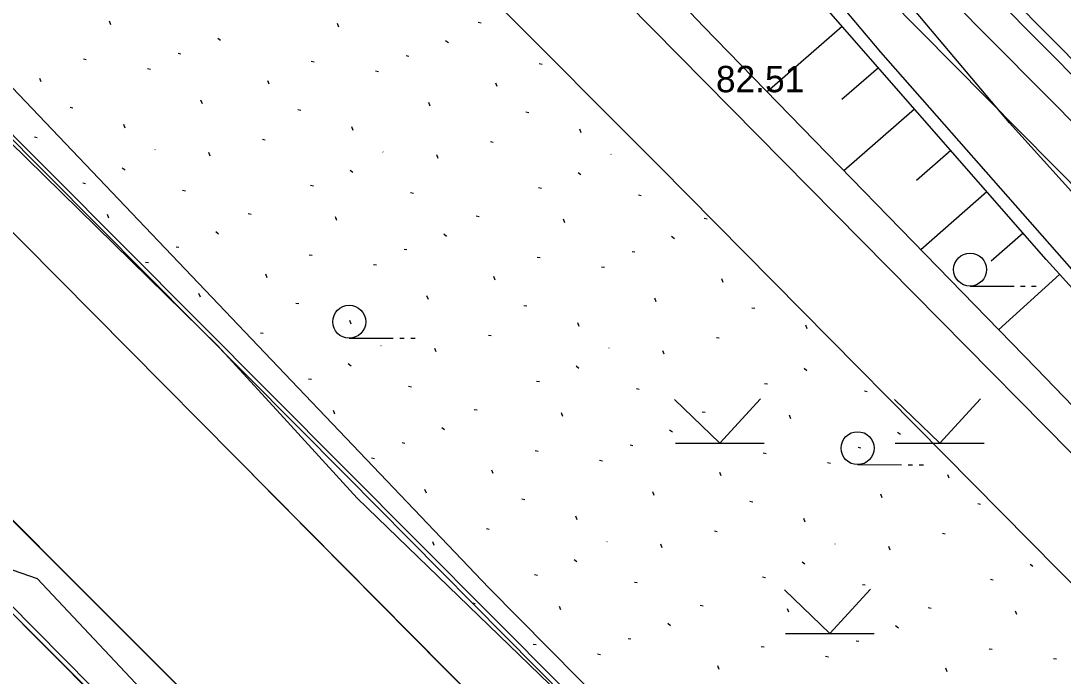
# Model space of a CAD drawing. Extents: x 412225 to 413380, y 4456471 to 4457189.
# Drawn here: x 412270.91 to 412318.31, y 4457020.97 to 4457050.79 of the extents above; entities that cross this region are included whole.
import ezdxf

# ---------------------------------------------------------------- set-up
doc = ezdxf.new("R2010")
doc.units = 0
for name, color, linetype in [('0_HALİHAZIR', 7, 'Continuous'), ('0_KADASTRO', 7, 'Continuous'), ('ADA_KOCEPHE', 7, 'Continuous'), ('KALDIRIM', 7, 'Continuous'), ('Level 41', 7, 'Continuous'), ('Level 62', 7, 'Continuous'), ('PL_ORGANIZE_SANAYI', 7, 'Continuous')]:
    doc.layers.add(name, color=color, linetype=linetype)

msp = doc.modelspace()

# ---------------------------------------------------------------- linework, layer by layer
at = {"layer": '0_HALİHAZIR'}
for p, q in [((412308.264, 4457050.538), (412304.853, 4457047.557)), ((412309.91, 4457048.656), (412308.254, 4457047.209)), ((412311.555, 4457046.774), (412308.345, 4457043.968)), ((412313.2, 4457044.892), (412311.646, 4457043.533)), ((412314.846, 4457043.009), (412311.837, 4457040.379)), ((412316.491, 4457041.127), (412315.037, 4457039.856)), ((412318.149, 4457039.256), (412315.378, 4457036.74)), ((412314.08, 4457038.723), (412316.08, 4457038.723)), ((412316.38, 4457038.723), (412316.58, 4457038.723)), ((412316.88, 4457038.723), (412317.08, 4457038.723)), ((412285.844, 4457036.35), (412287.844, 4457036.35)), ((412288.144, 4457036.35), (412288.344, 4457036.35)), ((412288.644, 4457036.35), (412288.844, 4457036.35)), ((412302.7, 4457031.577), (412300.64, 4457033.567)), ((412302.7, 4457031.577), (412304.55, 4457033.588)), ((412312.7, 4457031.578), (412310.64, 4457033.568)), ((412312.7, 4457031.578), (412314.55, 4457033.588)), ((412300.68, 4457031.577), (412304.72, 4457031.577)), ((412310.68, 4457031.578), (412314.72, 4457031.578)), ((412308.964, 4457030.599), (412310.964, 4457030.598)), ((412311.264, 4457030.598), (412311.464, 4457030.598)), ((412311.764, 4457030.598), (412311.964, 4457030.598)), ((412307.7, 4457022.917), (412305.64, 4457024.907)), ((412307.7, 4457022.917), (412309.55, 4457024.927)), ((412305.68, 4457022.917), (412309.72, 4457022.917))]:
    msp.add_line(p, q, dxfattribs=at)
for points in [[(412351.735, 4457006.672), (412347.849, 4457011.32), (412341.623, 4457017.895), (412333.635, 4457026.498), (412323.49, 4457037.722), (412315.871, 4457046.158), (412310.317, 4457052.746), (412305.03, 4457059.403), (412299.106, 4457067.044), (412295.708, 4457071.305), (412293.376, 4457074.019), (412287.523, 4457079.902), (412283.791, 4457083.649)], [(412342.891, 4456976.508), (412342.881, 4456977.71), (412343.027, 4456978.017), (412345.459, 4456978.924), (412347.817, 4456980.149), (412349.778, 4456981.579), (412350.929, 4456982.72), (412352.097, 4456984.526), (412352.784, 4456986.338), (412353.602, 4456990.27), (412353.712, 4456992.353), (412353.563, 4456995.818), (412352.964, 4456999.529), (412352.678, 4457001.467), (412352.239, 4457002.6), (412345.8, 4457009.503), (412336.427, 4457020.352), (412326.733, 4457030.385), (412310.025, 4457049.368), (412301.571, 4457059.41), (412289.898, 4457071.526), (412283.72, 4457077.579)], [(412350.236, 4456982.813), (412352.165, 4456986.076), (412352.824, 4456988.759), (412353.19, 4456992.178), (412352.696, 4456997.178), (412351.773, 4457001.405), (412350.681, 4457003.126), (412346.581, 4457007.762), (412337.93, 4457017.574), (412329.084, 4457027.211), (412317.536, 4457039.931), (412300.085, 4457059.896), (412285.315, 4457075.319), (412283.712, 4457076.865)], [(412245.481, 4457073.011), (412261.434, 4457057.293), (412283.218, 4457034.418)], [(412279.866, 4457036.012), (412267.233, 4457048.404), (412245.451, 4457070.384)], [(412283.628, 4457069.679), (412285.14, 4457068.173), (412301.974, 4457050.515), (412317.09, 4457034.982), (412326.73, 4457024.988), (412340.865, 4457009.45), (412348.223, 4457001.74), (412349.801, 4456999.069), (412350.595, 4456996.253), (412351.295, 4456991.299), (412351.354, 4456988.227), (412350.836, 4456985.074), (412350.236, 4456982.813)], [(412279.866, 4457036.012), (412283.195, 4457032.373)], [(412283.218, 4457034.418), (412292.192, 4457024.994), (412307.204, 4457009.817), (412325.383, 4457026.822)], [(412283.195, 4457032.373), (412286.213, 4457029.072), (412314.313, 4457001.883)], [(412269.06, 4457025.622), (412282.953, 4457011.57)], [(412269.405, 4457025.577), (412270.172, 4457025.942), (412271.656, 4457025.414), (412279.189, 4457017.393)]]:
    msp.add_lwpolyline(points, dxfattribs=at)
for centre in [(412314.08, 4457039.473), (412285.844, 4457037.1), (412308.964, 4457031.349)]:
    msp.add_circle(centre, 0.75, dxfattribs=at)
at = {"layer": '0_KADASTRO'}
for points in [[(412245.621, 4457084.985), (412262.788, 4457087.767), (412498.109, 4456849.333), (412486.377, 4456828.685), (412245.456, 4457070.818)], [(412245.204, 4457049.185), (412264.2, 4457030.16), (412335.02, 4456959.17), (412243.099, 4456868.152)]]:
    msp.add_lwpolyline(points, dxfattribs=at)
at = {"layer": 'ADA_KOCEPHE'}
for p, q in [((412245.779, 4457098.589), (412299.933, 4457044.174)), ((412285.694, 4457030.12), (412245.454, 4457070.642)), ((412299.933, 4457044.174), (412519.643, 4456821.8)), ((412299.933, 4457044.174), (412507.885, 4456833.7)), ((412264.2, 4457030.16), (412335.02, 4456959.17)), ((412264.2, 4457030.16), (412335.02, 4456959.17)), ((412494.937, 4456818.806), (412285.694, 4457030.12)), ((412511.712, 4456801.864), (412285.694, 4457030.12))]:
    msp.add_line(p, q, dxfattribs=at)
at = {"layer": 'KALDIRIM'}
for p, q in [((412272.318, 4457095.296), (412413.048, 4456952.849)), ((412271.251, 4457094.241), (412411.981, 4456951.795)), ((412269.828, 4457092.836), (412410.559, 4456950.389)), ((412509.598, 4456799.736), (412281.429, 4457030.164))]:
    msp.add_line(p, q, dxfattribs=at)
for points in [[(412245.253, 4457053.382), (412266.323, 4457032.279), (412337.147, 4456961.286), (412407.492, 4456890.39), (412481.052, 4456815.891), (412505.085, 4456791.687), (412506.388, 4456790.112), (412510.321, 4456783.97), (412512.973, 4456779.772), (412515.575, 4456774.629), (412518.184, 4456768.139), (412527.355, 4456723.622)], [(412492.963, 4456816.536), (412269.398, 4457042.314)], [(412268.299, 4457030.299), (412337.147, 4456961.286), (412407.492, 4456890.39), (412481.052, 4456815.891), (412505.085, 4456791.687), (412506.388, 4456790.112), (412510.321, 4456783.97), (412512.973, 4456779.772), (412515.575, 4456774.629), (412518.037, 4456768.506)]]:
    msp.add_lwpolyline(points, dxfattribs=at)
at = {"layer": 'Level 41'}
for p, q in [((412275.009, 4457050.617), (412274.946, 4457050.78)), ((412275.009, 4457050.617), (412274.946, 4457050.78)), ((412291.713, 4457050.726), (412291.838, 4457050.7)), ((412291.713, 4457050.726), (412291.838, 4457050.7)), ((412285.376, 4457050.511), (412285.313, 4457050.674)), ((412285.376, 4457050.511), (412285.313, 4457050.674)), ((412279.862, 4457050.009), (412279.988, 4457049.909)), ((412279.862, 4457050.009), (412279.988, 4457049.909)), ((412290.23, 4457049.903), (412290.356, 4457049.802)), ((412290.23, 4457049.903), (412290.356, 4457049.802)), ((412278.06, 4457049.322), (412278.186, 4457049.297)), ((412278.06, 4457049.322), (412278.186, 4457049.297)), ((412273.753, 4457049.062), (412273.879, 4457049.037)), ((412273.753, 4457049.062), (412273.879, 4457049.037)), ((412284.12, 4457048.956), (412284.246, 4457048.931)), ((412284.12, 4457048.956), (412284.246, 4457048.931)), ((412288.428, 4457049.216), (412288.554, 4457049.191)), ((412288.428, 4457049.216), (412288.554, 4457049.191)), ((412294.488, 4457048.85), (412294.614, 4457048.825)), ((412294.488, 4457048.85), (412294.614, 4457048.825)), ((412276.677, 4457048.622), (412276.803, 4457048.597)), ((412276.677, 4457048.622), (412276.803, 4457048.597)), ((412287.045, 4457048.516), (412287.171, 4457048.491)), ((412287.045, 4457048.516), (412287.171, 4457048.491)), ((412271.839, 4457048.013), (412271.774, 4457048.176)), ((412271.839, 4457048.013), (412271.774, 4457048.176)), ((412282.206, 4457047.907), (412282.142, 4457048.069)), ((412282.206, 4457047.907), (412282.142, 4457048.069)), ((412292.573, 4457047.801), (412292.509, 4457047.963)), ((412292.573, 4457047.801), (412292.509, 4457047.963)), ((412279.166, 4457047.023), (412279.102, 4457047.187)), ((412279.166, 4457047.023), (412279.102, 4457047.187)), ((412289.533, 4457046.917), (412289.47, 4457047.081)), ((412289.533, 4457046.917), (412289.47, 4457047.081)), ((412273.146, 4457046.864), (412273.272, 4457046.839)), ((412273.146, 4457046.864), (412273.272, 4457046.839)), ((412283.513, 4457046.758), (412283.639, 4457046.733)), ((412283.513, 4457046.758), (412283.639, 4457046.733)), ((412293.881, 4457046.652), (412294.007, 4457046.627)), ((412293.881, 4457046.652), (412294.007, 4457046.627)), ((412275.658, 4457045.91), (412275.596, 4457046.072)), ((412275.658, 4457045.91), (412275.596, 4457046.072)), ((412286.026, 4457045.804), (412285.964, 4457045.965)), ((412286.026, 4457045.804), (412285.964, 4457045.965)), ((412271.528, 4457045.513), (412271.654, 4457045.487)), ((412271.528, 4457045.513), (412271.654, 4457045.487)), ((412296.393, 4457045.697), (412296.331, 4457045.859)), ((412296.393, 4457045.697), (412296.331, 4457045.859)), ((412281.896, 4457045.407), (412282.022, 4457045.381)), ((412281.896, 4457045.407), (412282.022, 4457045.381)), ((412292.263, 4457045.301), (412292.389, 4457045.275)), ((412292.263, 4457045.301), (412292.389, 4457045.275)), ((412277.006, 4457044.932), (412277.015, 4457044.93)), ((412277.006, 4457044.932), (412277.015, 4457044.93)), ((412279.523, 4457044.637), (412279.46, 4457044.8)), ((412279.523, 4457044.637), (412279.46, 4457044.8)), ((412287.374, 4457044.826), (412287.382, 4457044.824)), ((412287.374, 4457044.826), (412287.382, 4457044.824)), ((412289.89, 4457044.531), (412289.827, 4457044.694)), ((412289.89, 4457044.531), (412289.827, 4457044.694)), ((412297.741, 4457044.72), (412297.75, 4457044.718)), ((412297.741, 4457044.72), (412297.75, 4457044.718)), ((412275.523, 4457044.108), (412275.649, 4457044.009)), ((412275.523, 4457044.108), (412275.649, 4457044.009)), ((412285.89, 4457044.002), (412286.016, 4457043.903)), ((412285.89, 4457044.002), (412286.016, 4457043.903)), ((412296.258, 4457043.896), (412296.384, 4457043.796)), ((412296.258, 4457043.896), (412296.384, 4457043.796)), ((412273.722, 4457043.422), (412273.848, 4457043.396)), ((412273.722, 4457043.422), (412273.848, 4457043.396)), ((412284.089, 4457043.316), (412284.215, 4457043.29)), ((412284.089, 4457043.316), (412284.215, 4457043.29)), ((412294.457, 4457043.21), (412294.583, 4457043.184)), ((412294.457, 4457043.21), (412294.583, 4457043.184)), ((412278.267, 4457043.081), (412278.393, 4457043.057)), ((412278.267, 4457043.081), (412278.393, 4457043.057)), ((412288.634, 4457042.975), (412288.76, 4457042.951)), ((412288.634, 4457042.975), (412288.76, 4457042.951)), ((412299.002, 4457042.869), (412299.128, 4457042.844)), ((412299.002, 4457042.869), (412299.128, 4457042.844)), ((412274.919, 4457041.812), (412274.855, 4457041.975)), ((412274.919, 4457041.812), (412274.855, 4457041.975)), ((412281.256, 4457042.027), (412281.381, 4457042.001)), ((412281.256, 4457042.027), (412281.381, 4457042.001)), ((412285.286, 4457041.706), (412285.223, 4457041.869)), ((412285.286, 4457041.706), (412285.223, 4457041.869)), ((412291.623, 4457041.92), (412291.748, 4457041.895)), ((412291.623, 4457041.92), (412291.748, 4457041.895)), ((412295.654, 4457041.6), (412295.59, 4457041.763)), ((412295.654, 4457041.6), (412295.59, 4457041.763)), ((412301.99, 4457041.814), (412302.116, 4457041.789)), ((412301.99, 4457041.814), (412302.116, 4457041.789)), ((412279.772, 4457041.204), (412279.898, 4457041.103)), ((412279.772, 4457041.204), (412279.898, 4457041.103)), ((412290.14, 4457041.098), (412290.266, 4457040.997)), ((412290.14, 4457041.098), (412290.266, 4457040.997)), ((412300.507, 4457040.992), (412300.633, 4457040.891)), ((412300.507, 4457040.992), (412300.633, 4457040.891)), ((412277.97, 4457040.517), (412278.096, 4457040.492)), ((412277.97, 4457040.517), (412278.096, 4457040.492)), ((412288.338, 4457040.41), (412288.464, 4457040.386)), ((412288.338, 4457040.41), (412288.464, 4457040.386)), ((412298.705, 4457040.304), (412298.831, 4457040.28)), ((412298.705, 4457040.304), (412298.831, 4457040.28)), ((412276.587, 4457039.817), (412276.713, 4457039.791)), ((412276.587, 4457039.817), (412276.713, 4457039.791)), ((412284.03, 4457040.151), (412284.156, 4457040.126)), ((412284.03, 4457040.151), (412284.156, 4457040.126)), ((412294.397, 4457040.044), (412294.523, 4457040.02)), ((412294.397, 4457040.044), (412294.523, 4457040.02)), ((412286.955, 4457039.711), (412287.081, 4457039.685)), ((412286.955, 4457039.711), (412287.081, 4457039.685)), ((412297.322, 4457039.605), (412297.448, 4457039.579)), ((412297.322, 4457039.605), (412297.448, 4457039.579)), ((412282.116, 4457039.101), (412282.052, 4457039.264)), ((412282.116, 4457039.101), (412282.052, 4457039.264)), ((412292.483, 4457038.995), (412292.419, 4457039.158)), ((412292.483, 4457038.995), (412292.419, 4457039.158)), ((412302.851, 4457038.889), (412302.786, 4457039.052)), ((412302.851, 4457038.889), (412302.786, 4457039.052)), ((412279.075, 4457038.218), (412279.012, 4457038.381)), ((412279.075, 4457038.218), (412279.012, 4457038.381)), ((412283.423, 4457037.952), (412283.549, 4457037.928)), ((412283.423, 4457037.952), (412283.549, 4457037.928)), ((412289.443, 4457038.111), (412289.38, 4457038.275)), ((412289.443, 4457038.111), (412289.38, 4457038.275)), ((412299.81, 4457038.005), (412299.747, 4457038.169)), ((412299.81, 4457038.005), (412299.747, 4457038.169)), ((412293.79, 4457037.846), (412293.916, 4457037.822)), ((412293.79, 4457037.846), (412293.916, 4457037.822)), ((412304.158, 4457037.74), (412304.284, 4457037.715)), ((412304.158, 4457037.74), (412304.284, 4457037.715)), ((412285.936, 4457036.998), (412285.873, 4457037.16)), ((412285.936, 4457036.998), (412285.873, 4457037.16)), ((412296.303, 4457036.892), (412296.241, 4457037.054)), ((412296.303, 4457036.892), (412296.241, 4457037.054)), ((412306.671, 4457036.786), (412306.608, 4457036.948)), ((412306.671, 4457036.786), (412306.608, 4457036.948)), ((412281.805, 4457036.602), (412281.931, 4457036.576)), ((412281.805, 4457036.602), (412281.931, 4457036.576)), ((412292.173, 4457036.495), (412292.299, 4457036.47)), ((412292.173, 4457036.495), (412292.299, 4457036.47)), ((412287.283, 4457036.02), (412287.292, 4457036.019)), ((412287.283, 4457036.02), (412287.292, 4457036.019)), ((412302.54, 4457036.389), (412302.666, 4457036.364)), ((412302.54, 4457036.389), (412302.666, 4457036.364)), ((412289.8, 4457035.725), (412289.737, 4457035.888)), ((412289.8, 4457035.725), (412289.737, 4457035.888)), ((412297.651, 4457035.914), (412297.66, 4457035.912)), ((412297.651, 4457035.914), (412297.66, 4457035.912)), ((412300.168, 4457035.619), (412300.104, 4457035.782)), ((412300.168, 4457035.619), (412300.104, 4457035.782)), ((412308.018, 4457035.808), (412308.027, 4457035.806)), ((412308.018, 4457035.808), (412308.027, 4457035.806)), ((412285.8, 4457035.197), (412285.926, 4457035.097)), ((412285.8, 4457035.197), (412285.926, 4457035.097)), ((412296.167, 4457035.091), (412296.294, 4457034.991)), ((412296.167, 4457035.091), (412296.294, 4457034.991)), ((412306.535, 4457034.985), (412306.661, 4457034.885)), ((412306.535, 4457034.985), (412306.661, 4457034.885)), ((412283.999, 4457034.51), (412284.125, 4457034.485)), ((412283.999, 4457034.51), (412284.125, 4457034.485)), ((412288.544, 4457034.17), (412288.67, 4457034.145)), ((412288.544, 4457034.17), (412288.67, 4457034.145)), ((412294.367, 4457034.404), (412294.493, 4457034.379)), ((412294.367, 4457034.404), (412294.493, 4457034.379)), ((412304.734, 4457034.298), (412304.86, 4457034.272)), ((412304.734, 4457034.298), (412304.86, 4457034.272)), ((412298.912, 4457034.064), (412299.038, 4457034.039)), ((412298.912, 4457034.064), (412299.038, 4457034.039)), ((412309.279, 4457033.958), (412309.405, 4457033.933)), ((412309.279, 4457033.958), (412309.405, 4457033.933)), ((412285.196, 4457032.9), (412285.133, 4457033.063)), ((412285.196, 4457032.9), (412285.133, 4457033.063)), ((412291.533, 4457033.115), (412291.658, 4457033.089)), ((412291.533, 4457033.115), (412291.658, 4457033.089)), ((412295.563, 4457032.794), (412295.5, 4457032.957)), ((412295.563, 4457032.794), (412295.5, 4457032.957)), ((412301.9, 4457033.009), (412302.025, 4457032.983)), ((412301.9, 4457033.009), (412302.025, 4457032.983)), ((412305.931, 4457032.688), (412305.868, 4457032.851)), ((412305.931, 4457032.688), (412305.868, 4457032.851)), ((412290.049, 4457032.292), (412290.176, 4457032.191)), ((412290.049, 4457032.292), (412290.176, 4457032.191)), ((412300.417, 4457032.186), (412300.543, 4457032.085)), ((412300.417, 4457032.186), (412300.543, 4457032.085)), ((412310.784, 4457032.08), (412310.91, 4457031.979)), ((412310.784, 4457032.08), (412310.91, 4457031.979)), ((412288.248, 4457031.605), (412288.374, 4457031.58)), ((412288.248, 4457031.605), (412288.374, 4457031.58)), ((412298.615, 4457031.499), (412298.741, 4457031.474)), ((412298.615, 4457031.499), (412298.741, 4457031.474)), ((412308.983, 4457031.393), (412309.109, 4457031.368)), ((412308.983, 4457031.393), (412309.109, 4457031.368)), ((412286.865, 4457030.905), (412286.991, 4457030.88)), ((412286.865, 4457030.905), (412286.991, 4457030.88)), ((412294.307, 4457031.239), (412294.433, 4457031.214)), ((412294.307, 4457031.239), (412294.433, 4457031.214)), ((412297.232, 4457030.799), (412297.358, 4457030.773)), ((412297.232, 4457030.799), (412297.358, 4457030.773)), ((412304.675, 4457031.133), (412304.801, 4457031.108)), ((412304.675, 4457031.133), (412304.801, 4457031.108)), ((412292.393, 4457030.189), (412292.329, 4457030.352)), ((412292.393, 4457030.189), (412292.329, 4457030.352)), ((412307.6, 4457030.693), (412307.726, 4457030.667)), ((412307.6, 4457030.693), (412307.726, 4457030.667)), ((412302.761, 4457030.083), (412302.696, 4457030.246)), ((412302.761, 4457030.083), (412302.696, 4457030.246)), ((412313.128, 4457029.977), (412313.064, 4457030.14)), ((412313.128, 4457029.977), (412313.064, 4457030.14)), ((412289.353, 4457029.306), (412289.289, 4457029.47)), ((412289.353, 4457029.306), (412289.289, 4457029.47)), ((412299.72, 4457029.2), (412299.657, 4457029.364)), ((412299.72, 4457029.2), (412299.657, 4457029.364)), ((412293.7, 4457029.041), (412293.826, 4457029.016)), ((412293.7, 4457029.041), (412293.826, 4457029.016)), ((412304.068, 4457028.935), (412304.194, 4457028.91)), ((412304.068, 4457028.935), (412304.194, 4457028.91)), ((412310.088, 4457029.094), (412310.024, 4457029.258)), ((412310.088, 4457029.094), (412310.024, 4457029.258)), ((412314.435, 4457028.829), (412314.561, 4457028.804)), ((412314.435, 4457028.829), (412314.561, 4457028.804)), ((412296.213, 4457028.086), (412296.151, 4457028.248)), ((412296.213, 4457028.086), (412296.151, 4457028.248)), ((412306.58, 4457027.98), (412306.518, 4457028.142)), ((412306.58, 4457027.98), (412306.518, 4457028.142)), ((412292.083, 4457027.69), (412292.209, 4457027.664)), ((412292.083, 4457027.69), (412292.209, 4457027.664)), ((412302.45, 4457027.584), (412302.576, 4457027.558)), ((412302.45, 4457027.584), (412302.576, 4457027.558)), ((412312.818, 4457027.478), (412312.944, 4457027.452)), ((412312.818, 4457027.478), (412312.944, 4457027.452)), ((412289.71, 4457026.92), (412289.647, 4457027.082)), ((412289.71, 4457026.92), (412289.647, 4457027.082)), ((412297.561, 4457027.109), (412297.569, 4457027.107)), ((412297.561, 4457027.109), (412297.569, 4457027.107)), ((412307.928, 4457027.003), (412307.937, 4457027.001)), ((412307.928, 4457027.003), (412307.937, 4457027.001)), ((412300.078, 4457026.813), (412300.014, 4457026.976)), ((412300.078, 4457026.813), (412300.014, 4457026.976)), ((412310.445, 4457026.707), (412310.382, 4457026.87)), ((412310.445, 4457026.707), (412310.382, 4457026.87)), ((412296.077, 4457026.285), (412296.203, 4457026.185)), ((412296.077, 4457026.285), (412296.203, 4457026.185)), ((412306.445, 4457026.179), (412306.571, 4457026.079)), ((412306.445, 4457026.179), (412306.571, 4457026.079)), ((412316.812, 4457026.073), (412316.938, 4457025.973)), ((412316.812, 4457026.073), (412316.938, 4457025.973)), ((412294.277, 4457025.599), (412294.403, 4457025.573)), ((412294.277, 4457025.599), (412294.403, 4457025.573)), ((412298.821, 4457025.258), (412298.947, 4457025.233)), ((412298.821, 4457025.258), (412298.947, 4457025.233)), ((412304.644, 4457025.493), (412304.77, 4457025.467)), ((412304.644, 4457025.493), (412304.77, 4457025.467)), ((412309.189, 4457025.152), (412309.315, 4457025.127)), ((412309.189, 4457025.152), (412309.315, 4457025.127)), ((412315.011, 4457025.387), (412315.137, 4457025.361)), ((412315.011, 4457025.387), (412315.137, 4457025.361)), ((412291.449, 4457024.308), (412291.568, 4457024.284)), ((412291.449, 4457024.308), (412291.568, 4457024.284)), ((412295.473, 4457023.989), (412295.41, 4457024.152)), ((412295.473, 4457023.989), (412295.41, 4457024.152)), ((412301.81, 4457024.203), (412301.935, 4457024.177)), ((412301.81, 4457024.203), (412301.935, 4457024.177)), ((412305.841, 4457023.883), (412305.778, 4457024.045)), ((412305.841, 4457023.883), (412305.778, 4457024.045)), ((412312.178, 4457024.097), (412312.303, 4457024.071)), ((412312.178, 4457024.097), (412312.303, 4457024.071)), ((412316.208, 4457023.776), (412316.145, 4457023.939)), ((412316.208, 4457023.776), (412316.145, 4457023.939)), ((412300.327, 4457023.381), (412300.453, 4457023.28)), ((412300.327, 4457023.381), (412300.453, 4457023.28)), ((412310.694, 4457023.274), (412310.82, 4457023.174)), ((412310.694, 4457023.274), (412310.82, 4457023.174)), ((412294.217, 4457022.433), (412294.343, 4457022.409)), ((412294.217, 4457022.433), (412294.343, 4457022.409)), ((412298.525, 4457022.693), (412298.651, 4457022.669)), ((412298.525, 4457022.693), (412298.651, 4457022.669)), ((412304.585, 4457022.327), (412304.711, 4457022.302)), ((412304.585, 4457022.327), (412304.711, 4457022.302)), ((412308.892, 4457022.587), (412309.018, 4457022.562)), ((412308.892, 4457022.587), (412309.018, 4457022.562)), ((412297.142, 4457021.994), (412297.268, 4457021.968)), ((412297.142, 4457021.994), (412297.268, 4457021.968)), ((412307.509, 4457021.888), (412307.635, 4457021.862)), ((412307.509, 4457021.888), (412307.635, 4457021.862)), ((412314.952, 4457022.221), (412315.078, 4457022.196)), ((412314.952, 4457022.221), (412315.078, 4457022.196)), ((412317.877, 4457021.781), (412318.003, 4457021.756)), ((412317.877, 4457021.781), (412318.003, 4457021.756)), ((412302.671, 4457021.278), (412302.606, 4457021.441)), ((412302.671, 4457021.278), (412302.606, 4457021.441)), ((412313.038, 4457021.172), (412312.974, 4457021.335)), ((412313.038, 4457021.172), (412312.974, 4457021.335))]:
    msp.add_line(p, q, dxfattribs=at)
at = {"layer": 'Level 62'}
msp.add_line((412272.673, 4457095.647), (412413.404, 4456953.201), dxfattribs=at)
at = {"layer": 'PL_ORGANIZE_SANAYI'}
msp.add_line((412264.2, 4457030.16), (412335.02, 4456959.17), dxfattribs=at)

# ---------------------------------------------------------------- texts
at = {"layer": '0_HALİHAZIR'}
msp.add_text('82.51', height=1.2, dxfattribs=at).set_placement((412302.522, 4457047.544))

doc.saveas('drawing.dxf')
